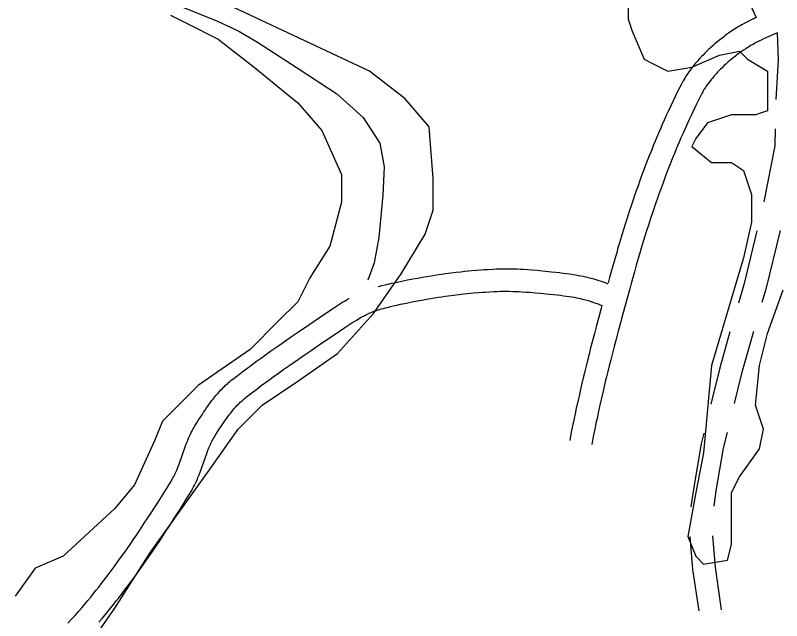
# Model space of a CAD drawing. Extents: x 3180038 to 3217926, y 922069 to 947485.
# Drawn here: x 3214433 to 3215457, y 935099 to 935909 of the extents above; entities that cross this region are included whole.
import ezdxf

# ---------------------------------------------------------------- set-up
doc = ezdxf.new("R2010")
doc.units = 0
doc.layers.add('V-ROAD-CNTR', color=7, linetype='Continuous')
doc.layers.add('V-SITE-VEGE', color=7, linetype='Continuous')

msp = doc.modelspace()

# ---------------------------------------------------------------- linework, layer by layer
at = {"layer": 'V-ROAD-CNTR'}
for points in [[(3214529.4, 935966.3), (3214574.5, 935953.5), (3214702.7, 935901.2), (3214731.3, 935888), (3214756.3, 935873.2), (3214809.1, 935838.8), (3214862, 935803.9), (3214897.2, 935772.5), (3214919.5, 935738.2), (3214925.3, 935706.4), (3214923.6, 935668.4), (3214918.2, 935611.8), (3214912, 935577.8), (3214903.7, 935554.9)], [(3215408.6, 935936.4), (3215422.5, 935906.1)], [(3215422.5, 935906.1), (3215421.6, 935905.6), (3215419.3, 935904.5), (3215415.9, 935902.9), (3215412.6, 935901.2), (3215409.3, 935899.5), (3215406.3, 935897.9), (3215403.5, 935896.4), (3215400.9, 935894.9), (3215398.5, 935893.4), (3215396.3, 935892.1), (3215394.2, 935890.8), (3215392.3, 935889.6), (3215388.8, 935887.2), (3215385.7, 935885.1), (3215383, 935883.2), (3215380.7, 935881.5), (3215378.7, 935880), (3215376.9, 935878.6), (3215373.9, 935876.2), (3215371.7, 935874.4)], [(3215450.6, 935885.4), (3215447.7, 935884.3), (3215445, 935883.2), (3215442.6, 935882.2), (3215440.6, 935881.3), (3215437, 935879.7), (3215434.3, 935878.4), (3215432.3, 935877.5), (3215429.2, 935876), (3215426.2, 935874.5), (3215423.4, 935873), (3215420.7, 935871.6), (3215418.3, 935870.2), (3215416, 935868.9), (3215414, 935867.7), (3215412, 935866.6), (3215410.3, 935865.4), (3215408.6, 935864.4), (3215405.5, 935862.3), (3215402.9, 935860.5), (3215400.6, 935858.9), (3215398.6, 935857.4), (3215396.8, 935856.1), (3215395.3, 935855), (3215392.7, 935852.8), (3215390.6, 935851.2)], [(3215450.5, 935885.4), (3215451.8, 935849.7), (3215448.7, 935796.6)], [(3215371.5, 935874.3), (3215369.9, 935873), (3215367.4, 935870.8), (3215364.9, 935868.6), (3215361.8, 935865.8), (3215358.9, 935863.2), (3215356.2, 935860.6), (3215353.8, 935858.2), (3215351.5, 935855.9), (3215349.4, 935853.8), (3215347.4, 935851.7), (3215345.6, 935849.7), (3215343.9, 935847.8), (3215342.4, 935846.1), (3215340.9, 935844.4), (3215339.6, 935842.8), (3215338.3, 935841.2), (3215336.1, 935838.4), (3215334.1, 935835.8), (3215332.5, 935833.5), (3215331.1, 935831.4), (3215329.9, 935829.6), (3215328.8, 935827.9), (3215327, 935825.1), (3215325.7, 935822.9), (3215324.8, 935821.2), (3215323.4, 935818.6), (3215322.1, 935816.1), (3215318.4, 935808.7), (3215314.9, 935801.5), (3215311.5, 935794.5), (3215308.3, 935787.8), (3215305.3, 935781.2), (3215302.4, 935774.9), (3215299.6, 935768.7), (3215297, 935762.8), (3215294.5, 935757), (3215292.1, 935751.4), (3215289.8, 935745.9), (3215287.6, 935740.7), (3215285.5, 935735.6), (3215283.5, 935730.6), (3215281.5, 935725.8), (3215279.7, 935721.1), (3215276.1, 935712.1), (3215272.9, 935703.6), (3215269.9, 935695.6), (3215267.2, 935688.1), (3215264.6, 935681), (3215262.3, 935674.4), (3215260.1, 935668.2), (3215258.1, 935662.4), (3215256.3, 935656.9), (3215252.9, 935646.7), (3215250, 935637.6), (3215247.4, 935629.7), (3215245.3, 935622.8), (3215243.4, 935616.7), (3215240.2, 935606.1), (3215237.8, 935598.1), (3215236.1, 935592), (3215233.5, 935583), (3215230.9, 935573.9), (3215226.6, 935558.4), (3215224.6, 935551.1)], [(3215390.8, 935851.3), (3215389.2, 935850), (3215387, 935848.1), (3215384.8, 935846.2), (3215382, 935843.7), (3215379.4, 935841.3), (3215377, 935839), (3215374.8, 935836.9), (3215372.8, 935834.9), (3215371, 935833), (3215369.3, 935831.2), (3215367.8, 935829.5), (3215366.4, 935828), (3215365.1, 935826.5), (3215363.9, 935825.1), (3215362.8, 935823.7), (3215361.8, 935822.5), (3215359.9, 935820.1), (3215358.4, 935818), (3215357, 935816.2), (3215355.9, 935814.6), (3215354.9, 935813.1), (3215354.1, 935811.9), (3215352.7, 935809.6), (3215351.7, 935807.9), (3215351, 935806.6), (3215349.9, 935804.6), (3215348.8, 935802.5), (3215345.3, 935795.4), (3215341.9, 935788.4), (3215338.6, 935781.6), (3215335.5, 935775.1), (3215332.6, 935768.7), (3215329.7, 935762.5), (3215327.1, 935756.5), (3215324.5, 935750.7), (3215322, 935745.1), (3215319.7, 935739.6), (3215317.4, 935734.3), (3215315.3, 935729.2), (3215313.2, 935724.2), (3215311.3, 935719.4), (3215309.4, 935714.7), (3215307.6, 935710.1), (3215304.1, 935701.3), (3215301, 935693), (3215298.1, 935685.2), (3215295.4, 935677.9), (3215292.9, 935671), (3215290.6, 935664.5), (3215288.5, 935658.4), (3215286.5, 935652.7), (3215284.7, 935647.4), (3215281.4, 935637.3), (3215278.5, 935628.5), (3215276.1, 935620.7), (3215273.9, 935613.9), (3215272.1, 935608), (3215268.9, 935597.5), (3215266.6, 935589.6), (3215264.9, 935583.7), (3215262.3, 935574.8), (3215259.8, 935565.9), (3215255.5, 935550.4), (3215253.5, 935543.1)], [(3215447.9, 935757.2), (3215447.6, 935734.3), (3215432.7, 935659.4)], [(3215423.4, 935620.6), (3215406.4, 935550.6), (3215398.7, 935524)], [(3215454.5, 935621.4), (3215435.4, 935542.9), (3215430.1, 935524.8)], [(3214930.6, 935549.6), (3214935.7, 935550.7), (3214940.9, 935551.9), (3214949, 935553.6), (3214956.6, 935555.1), (3214963.7, 935556.5), (3214970.3, 935557.7), (3214976.6, 935558.9), (3214982.5, 935559.9), (3214988, 935560.8), (3214993.1, 935561.6), (3214998, 935562.3), (3215002.5, 935563), (3215006.8, 935563.6), (3215014.7, 935564.6), (3215021.7, 935565.5), (3215027.9, 935566.2), (3215033.2, 935566.8), (3215037.9, 935567.2), (3215042.1, 935567.6), (3215049.2, 935568.2), (3215054.6, 935568.7), (3215058.7, 935569), (3215064.8, 935569.3), (3215070.9, 935569.7), (3215075.1, 935569.9), (3215079, 935570), (3215082.7, 935570.1), (3215086.1, 935570.1), (3215089.4, 935570.1), (3215092.4, 935570), (3215098, 935569.9), (3215102.9, 935569.8), (3215107.2, 935569.6), (3215111, 935569.4), (3215117.5, 935568.9), (3215122.4, 935568.6), (3215129.7, 935568), (3215136.9, 935567.3), (3215149.2, 935566.1), (3215154.7, 935565.6), (3215159.8, 935565), (3215164.6, 935564.4), (3215169.2, 935563.8), (3215173.5, 935563.2), (3215177.5, 935562.6), (3215181.3, 935562), (3215184.8, 935561.3), (3215188.1, 935560.7), (3215191.3, 935560.1), (3215194.2, 935559.4), (3215197, 935558.8), (3215199.5, 935558.1), (3215202, 935557.5), (3215204.2, 935556.9), (3215206.4, 935556.3), (3215208.4, 935555.7), (3215212.1, 935554.5), (3215215.3, 935553.4), (3215218.2, 935552.4), (3215220.7, 935551.5), (3215224.3, 935550.1)], [(3214917.2, 935546.2), (3214919.6, 935546.9), (3214922.3, 935547.6), (3214927, 935548.7), (3214930.4, 935549.5)], [(3214937.2, 935520.3), (3214942.2, 935521.5), (3214947.2, 935522.6), (3214955.1, 935524.2), (3214962.4, 935525.7), (3214969.3, 935527), (3214975.7, 935528.2), (3214981.8, 935529.3), (3214987.4, 935530.3), (3214992.7, 935531.2), (3214997.7, 935531.9), (3215002.4, 935532.6), (3215006.7, 935533.3), (3215010.8, 935533.9), (3215018.5, 935534.9), (3215025.3, 935535.7), (3215031.2, 935536.4), (3215036.3, 935536.9), (3215040.8, 935537.4), (3215044.8, 935537.7), (3215051.7, 935538.3), (3215056.9, 935538.7), (3215060.8, 935539), (3215066.6, 935539.4), (3215072.4, 935539.7), (3215076.2, 935539.9), (3215079.8, 935540), (3215083.1, 935540.1), (3215086.2, 935540.1), (3215089.2, 935540.1), (3215091.9, 935540.1), (3215097.1, 935539.9), (3215101.7, 935539.8), (3215105.7, 935539.6), (3215109.2, 935539.4), (3215115.4, 935539), (3215120.1, 935538.7), (3215127.1, 935538.1), (3215134.1, 935537.5), (3215146.3, 935536.3), (3215151.5, 935535.7), (3215156.4, 935535.2), (3215160.9, 935534.7), (3215165.2, 935534.1), (3215169.1, 935533.6), (3215172.7, 935533), (3215176.1, 935532.4), (3215179.3, 935531.9), (3215182.3, 935531.3), (3215185, 935530.7), (3215187.6, 935530.2), (3215190, 935529.6), (3215192.2, 935529.1), (3215194.3, 935528.5), (3215196.2, 935528), (3215198, 935527.5), (3215199.6, 935527), (3215202.8, 935526), (3215205.5, 935525.1), (3215207.9, 935524.2), (3215209.9, 935523.5), (3215216.3, 935521)], [(3215253.5, 935543.1), (3215244.3, 935509.6), (3215241.1, 935497.7), (3215238.1, 935486.5), (3215235.3, 935476.1), (3215232.8, 935466.2), (3215230.4, 935457), (3215228.2, 935448.4), (3215226.2, 935440.3), (3215224.3, 935432.7), (3215222.5, 935425.6), (3215220.9, 935418.9), (3215217.9, 935406.4), (3215215.4, 935395.4), (3215213.2, 935385.8), (3215211.4, 935377.4), (3215209.8, 935370), (3215208.4, 935363.5), (3215207.3, 935357.9), (3215205.3, 935348), (3215203.8, 935340.5), (3215202.7, 935334.9)], [(3214645.9, 935295.6), (3214646.7, 935297.4), (3214647.5, 935299.1), (3214648.2, 935300.7), (3214648.8, 935302.3), (3214650.1, 935305.6), (3214651.3, 935308.6), (3214660.1, 935333.5), (3214661.4, 935336.9), (3214662.5, 935339.7), (3214663.6, 935342.3), (3214664.5, 935344.5), (3214665.4, 935346.4), (3214666.2, 935348.2), (3214667.6, 935351.1), (3214668.8, 935353.3), (3214669.7, 935355), (3214671.1, 935357.5), (3214672.5, 935359.9), (3214675.1, 935364.1), (3214677.5, 935367.9), (3214679.8, 935371.5), (3214682, 935374.9), (3214684, 935378.1), (3214686, 935381.1), (3214687.9, 935383.9), (3214689.8, 935386.5), (3214691.5, 935388.9), (3214693.2, 935391.2), (3214694.8, 935393.3), (3214696.3, 935395.2), (3214697.8, 935397.1), (3214699.2, 935398.8), (3214700.5, 935400.4), (3214703, 935403.3), (3214705.3, 935405.9), (3214707.3, 935408.1), (3214709.2, 935410), (3214710.8, 935411.6), (3214712.3, 935413.1), (3214713.6, 935414.3), (3214715.9, 935416.4), (3214717.6, 935418), (3214719, 935419.2), (3214721.1, 935420.9), (3214723.1, 935422.5), (3214730.3, 935428), (3214737, 935433.1), (3214743.3, 935437.8), (3214749.2, 935442.2), (3214754.8, 935446.3), (3214760, 935450.1), (3214764.9, 935453.6), (3214774, 935460.2), (3214782.1, 935465.8), (3214789.2, 935470.8), (3214801.5, 935479.3), (3214810.9, 935485.7), (3214824.8, 935495.2), (3214838.9, 935504.8), (3214848.8, 935511.5), (3214856.2, 935516.5), (3214862, 935520.3), (3214866.3, 935523.1), (3214869.6, 935525.2), (3214872.2, 935526.7), (3214876, 935529), (3214879, 935530.8)], [(3214673.1, 935282.9), (3214674, 935285), (3214675, 935287.1), (3214675.8, 935289.1), (3214676.6, 935291), (3214678.1, 935294.7), (3214679.5, 935298.3), (3214688.3, 935323.2), (3214689.3, 935326), (3214690.3, 935328.5), (3214691.2, 935330.6), (3214692, 935332.4), (3214692.7, 935334), (3214693.3, 935335.3), (3214694.4, 935337.7), (3214695.3, 935339.4), (3214696, 935340.6), (3214697, 935342.5), (3214698.2, 935344.4), (3214700.6, 935348.3), (3214702.9, 935351.9), (3214705, 935355.4), (3214707.1, 935358.6), (3214709, 935361.5), (3214710.9, 935364.2), (3214712.6, 935366.7), (3214714.2, 935369.1), (3214715.8, 935371.2), (3214717.2, 935373.2), (3214718.6, 935375), (3214719.9, 935376.7), (3214721.2, 935378.3), (3214722.4, 935379.8), (3214723.4, 935381.1), (3214725.6, 935383.6), (3214727.5, 935385.7), (3214729.1, 935387.5), (3214730.6, 935389), (3214731.9, 935390.3), (3214733.1, 935391.5), (3214734.1, 935392.4), (3214735.9, 935394.1), (3214737.3, 935395.4), (3214738.3, 935396.2), (3214740, 935397.6), (3214741.6, 935398.9), (3214748.5, 935404.2), (3214755.1, 935409.2), (3214761.2, 935413.8), (3214767, 935418.1), (3214772.4, 935422.1), (3214777.5, 935425.8), (3214782.3, 935429.2), (3214791.4, 935435.7), (3214799.3, 935441.3), (3214806.3, 935446.1), (3214818.6, 935454.6), (3214827.8, 935461), (3214841.7, 935470.4), (3214855.7, 935479.9), (3214865.6, 935486.6), (3214872.9, 935491.5), (3214878.3, 935495.1), (3214882.4, 935497.8), (3214885.5, 935499.7), (3214887.8, 935501.1), (3214891.3, 935503.2), (3214894.8, 935505.3), (3214896.3, 935506.1), (3214897.7, 935506.9), (3214899, 935507.6), (3214900.3, 935508.2), (3214901.6, 935508.9), (3214902.9, 935509.4), (3214905.4, 935510.6), (3214907.8, 935511.5), (3214910, 935512.4), (3214912.2, 935513.2), (3214914.2, 935513.9), (3214916.1, 935514.6), (3214917.9, 935515.2), (3214921.4, 935516.3), (3214924.5, 935517.1), (3214927.3, 935517.9), (3214929.7, 935518.5), (3214934, 935519.6), (3214937.3, 935520.3)], [(3215216.3, 935521), (3215215.3, 935517.5), (3215212.1, 935505.5), (3215209.1, 935494.2), (3215206.3, 935483.7), (3215203.7, 935473.8), (3215201.3, 935464.5), (3215199.1, 935455.8), (3215197, 935447.6), (3215195.1, 935439.9), (3215193.4, 935432.7), (3215191.7, 935425.9), (3215188.7, 935413.2), (3215186.2, 935402.1), (3215184, 935392.3), (3215182.1, 935383.8), (3215180.5, 935376.3), (3215179.1, 935369.7), (3215177.9, 935363.9), (3215175.8, 935353.8), (3215174.4, 935346.2), (3215173.3, 935340.6)], [(3215387.5, 935485.6), (3215373.7, 935437.8), (3215361.9, 935389)], [(3215419, 935486.4), (3215402.7, 935430.1), (3215393, 935389.9)], [(3215352.5, 935350.2), (3215349.1, 935336), (3215339, 935277.8), (3215335.3, 935251.8)], [(3215383.6, 935351), (3215378.5, 935330), (3215368.7, 935273.1), (3215365.7, 935252.8)], [(3214502.9, 935096), (3214507.8, 935101.4), (3214512.5, 935106.6), (3214517, 935111.7), (3214521.3, 935116.8), (3214525.4, 935121.7), (3214529.4, 935126.4), (3214533.3, 935131.1), (3214537, 935135.7), (3214540.5, 935140.1), (3214544, 935144.4), (3214547.2, 935148.6), (3214550.4, 935152.7), (3214553.5, 935156.7), (3214556.4, 935160.6), (3214559.2, 935164.3), (3214564.7, 935171.7), (3214569.7, 935178.6), (3214574.4, 935185.2), (3214578.8, 935191.3), (3214582.9, 935197.1), (3214586.7, 935202.6), (3214590.2, 935207.8), (3214593.5, 935212.6), (3214599.6, 935221.7), (3214604.9, 935229.8), (3214609.6, 935236.8), (3214613.6, 935243), (3214617.1, 935248.4), (3214623.2, 935258), (3214627.7, 935265.2), (3214634.4, 935276), (3214641.1, 935286.7), (3214642.2, 935288.6), (3214643.2, 935290.4), (3214644.2, 935292.2), (3214645.1, 935293.9), (3214646, 935295.8)], [(3214544.1, 935097.3), (3214548.4, 935102.3), (3214552.5, 935107.3), (3214556.5, 935112.1), (3214560.3, 935116.8), (3214564, 935121.4), (3214567.5, 935125.8), (3214570.9, 935130.2), (3214574.2, 935134.4), (3214577.3, 935138.5), (3214580.3, 935142.5), (3214583.3, 935146.4), (3214588.9, 935153.9), (3214594, 935161), (3214598.9, 935167.7), (3214603.3, 935174), (3214607.5, 935180), (3214611.4, 935185.6), (3214615, 935190.8), (3214618.4, 935195.8), (3214624.6, 935205.1), (3214630, 935213.3), (3214634.7, 935220.4), (3214638.8, 935226.7), (3214642.3, 935232.3), (3214648.5, 935241.9), (3214653.1, 935249.2), (3214659.9, 935260.1), (3214666.7, 935271.1), (3214668.2, 935273.5), (3214669.5, 935276), (3214670.8, 935278.3), (3214672, 935280.6), (3214673, 935282.7)], [(3215363.9, 935213.1), (3215367.5, 935171.2), (3215375.9, 935113.8)], [(3215333.9, 935212.1), (3215337.6, 935167.7), (3215345.7, 935112.8)]]:
    msp.add_lwpolyline(points, dxfattribs=at)
at = {"layer": 'V-SITE-VEGE'}
for p, q in [((3214746.2, 935909), (3214613.3, 935972.9)), ((3215251.3, 935940.9), (3215251.3, 935903.7)), ((3214639.9, 935909), (3214661.2, 935898.4)), ((3214905.7, 935834.5), (3214746.2, 935909)), ((3215251.3, 935903.7), (3215256.6, 935887.7)), ((3214661.2, 935898.4), (3214703.7, 935877.1)), ((3215256.6, 935887.7), (3215272.6, 935850.5)), ((3214703.7, 935877.1), (3214751.5, 935839.9)), ((3215373.6, 935855.8), (3215400.1, 935861.1)), ((3215400.1, 935861.1), (3215410.8, 935850.5)), ((3215272.6, 935850.5), (3215283.2, 935845.2)), ((3215336.4, 935839.9), (3215373.6, 935855.8)), ((3215410.8, 935850.5), (3215437.4, 935834.5)), ((3214751.5, 935839.9), (3214810, 935792)), ((3215283.2, 935845.2), (3215304.5, 935834.5)), ((3215304.5, 935834.5), (3215336.4, 935839.9)), ((3214953.6, 935797.3), (3214905.7, 935834.5)), ((3215437.4, 935834.5), (3215437.4, 935813.3)), ((3215437.4, 935813.3), (3215437.4, 935781.4)), ((3214985.5, 935760.1), (3214953.6, 935797.3)), ((3214810, 935792), (3214841.9, 935754.8)), ((3215389.5, 935776), (3215357.6, 935765.4)), ((3215421.4, 935776), (3215389.5, 935776)), ((3215437.4, 935781.4), (3215421.4, 935776)), ((3215357.6, 935765.4), (3215341.7, 935744.1)), ((3214990.8, 935690.9), (3214985.5, 935760.1)), ((3214841.9, 935754.8), (3214868.5, 935696.2)), ((3215341.7, 935744.1), (3215336.4, 935733.5)), ((3215336.4, 935733.5), (3215362.9, 935712.2)), ((3215362.9, 935712.2), (3215389.5, 935712.2)), ((3215389.5, 935712.2), (3215405.5, 935701.6)), ((3214868.5, 935696.2), (3214868.5, 935659)), ((3215405.5, 935701.6), (3215416.1, 935669.6)), ((3214990.8, 935648.4), (3214990.8, 935690.9)), ((3215416.1, 935669.6), (3215416.1, 935632.4)), ((3214868.5, 935659), (3214852.6, 935600.5)), ((3214980.1, 935616.5), (3214990.8, 935648.4)), ((3215416.1, 935632.4), (3215405.5, 935584.5)), ((3214948.2, 935563.3), (3214980.1, 935616.5)), ((3214852.6, 935600.5), (3214826, 935557.9)), ((3215405.5, 935584.5), (3215362.9, 935440.9)), ((3214911, 935510.1), (3214948.2, 935563.3)), ((3214826, 935557.9), (3214810, 935526)), ((3215437.4, 935483.5), (3215458.6, 935542)), ((3214810, 935526), (3214783.4, 935499.4)), ((3214863.2, 935456.9), (3214911, 935510.1)), ((3214783.4, 935499.4), (3214746.2, 935462.2)), ((3215426.7, 935440.9), (3215437.4, 935483.5)), ((3214746.2, 935462.2), (3214677.1, 935414.3)), ((3214810, 935419.6), (3214863.2, 935456.9)), ((3215362.9, 935440.9), (3215352.3, 935323.9)), ((3215421.4, 935387.7), (3215426.7, 935440.9)), ((3214762.2, 935387.7), (3214810, 935419.6)), ((3214677.1, 935414.3), (3214629.3, 935366.4)), ((3214730.3, 935355.8), (3214762.2, 935387.7)), ((3215432.1, 935355.8), (3215421.4, 935387.7)), ((3214629.3, 935366.4), (3214618.6, 935339.8)), ((3214693.1, 935302.6), (3214730.3, 935355.8)), ((3215426.7, 935329.2), (3215432.1, 935355.8)), ((3214618.6, 935339.8), (3214592, 935281.3)), ((3215400.1, 935292), (3215426.7, 935329.2)), ((3215352.3, 935323.9), (3215341.7, 935270.7)), ((3214613.3, 935190.9), (3214693.1, 935302.6)), ((3215389.5, 935270.7), (3215400.1, 935292)), ((3214592, 935281.3), (3214565.5, 935249.4)), ((3215341.7, 935270.7), (3215331, 935212.2)), ((3215389.5, 935222.8), (3215389.5, 935270.7)), ((3214565.5, 935249.4), (3214496.3, 935185.6)), ((3215389.5, 935201.5), (3215389.5, 935222.8)), ((3215331, 935212.2), (3215341.7, 935185.6)), ((3215384.2, 935180.3), (3215389.5, 935201.5)), ((3214496.3, 935185.6), (3214459.1, 935169.6)), ((3214565.5, 935116.4), (3214613.3, 935190.9)), ((3215341.7, 935185.6), (3215352.3, 935174.9)), ((3215352.3, 935174.9), (3215384.2, 935180.3)), ((3214459.1, 935169.6), (3214432.5, 935132.4)), ((3214517.6, 935047.3), (3214565.5, 935116.4))]:
    msp.add_line(p, q, dxfattribs=at)

doc.saveas('drawing.dxf')
